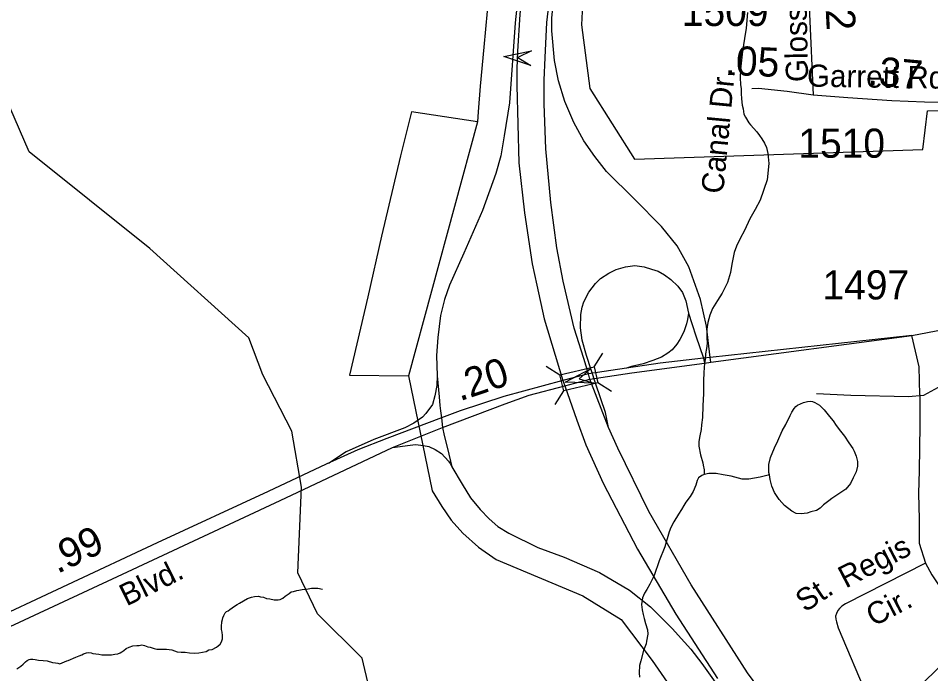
# Model space of a CAD drawing. Extents: x 2001466 to 2224147, y 644118 to 847247.
# Drawn here: x 2072158 to 2076073, y 737778 to 740590 of the extents above; entities that cross this region are included whole.
import ezdxf

# ---------------------------------------------------------------- set-up
doc = ezdxf.new("R2010")
doc.units = 0
for name, color, linetype in [('Exist Boundary Political City Limit New', 7, 'Continuous'), ('Exist Boundary Political City Limit New Hole', 7, 'Continuous'), ('Exist Hydrographic Misc Water Feature', 7, 'Continuous'), ('Exist Road Non-System Type 51', 7, 'Continuous'), ('Exist Road Non-System Type 51 Label', 7, 'Continuous'), ('Exist Road Primary Interstate Divided Center Attributed', 7, 'Continuous'), ('Exist Road Primary Interstate Ramp 1 Lane Attributed', 7, 'Continuous'), ('Exist Road Primary Interstate Structure Cantilever Sign Attributed CELL', 7, 'Continuous'), ('Exist Road Secondary Mileage Hundredths English Label', 7, 'Continuous'), ('Exist Road Secondary Structure Standard Bridge Attributed CELL', 7, 'Continuous'), ('Exist Road Secondary Structure Standard Bridge CELL', 7, 'Continuous'), ('Exist Road Secondary Type 51 Attributed', 7, 'Continuous'), ('Exist Road Secondary Type 51 Divided Attributed', 7, 'Continuous'), ('Exist Road Secondary Type 51 Label', 7, 'Continuous'), ('Exist Road Secondary Type 51 Number Label', 7, 'Continuous'), ('Map Preparation Boundary City Limit Buffer Line', 7, 'Continuous')]:
    doc.layers.add(name, color=color, linetype=linetype)

msp = doc.modelspace()

# ---------------------------------------------------------------- linework, layer by layer
at = {"layer": 'Exist Boundary Political City Limit New'}
msp.add_line((2074127.9, 740144.9), (2073832.5, 739055.8), dxfattribs=at)
for points in [[(2074170.2, 740619.6), (2074155, 740465.9), (2074140.1, 740299.3), (2074131.2, 740188), (2074127.9, 740144.9)], [(2074170.2, 740619.6), (2074155, 740465.9), (2074140.1, 740299.3), (2074131.2, 740188), (2074127.9, 740144.9)], [(2074127.9, 740144.9), (2073844.8, 740188.6), (2073798.5, 740000), (2073715.9, 739655), (2073657.4, 739395.1), (2073579.2, 739058.6), (2073832.5, 739055.8)], [(2073832.5, 739055.8), (2073934.5, 738562.4), (2073974.9, 738496.1), (2074015.1, 738437.6), (2074065.5, 738381.3), (2074132.8, 738321.1), (2074208.2, 738267.9), (2074580.2, 738112.4), (2074744.5, 738010.6), (2074878.1, 737835.3), (2074967.4, 737704.4)], [(2073832.5, 739055.8), (2073934.5, 738562.4), (2073974.9, 738496.1), (2074015.1, 738437.6), (2074065.5, 738381.3), (2074132.8, 738321.1), (2074208.2, 738267.9), (2074580.2, 738112.4), (2074744.5, 738010.6), (2074878.1, 737835.3), (2074967.4, 737704.4)]]:
    msp.add_lwpolyline(points, dxfattribs=at)
at = {"layer": 'Exist Boundary Political City Limit New Hole'}
msp.add_lwpolyline([(2076308.4, 741172.9), (2076053.5, 741189.3), (2076048.6, 741713.5), (2075844.6, 741732.9), (2075855.8, 742342.8), (2075918.9, 742505.6), (2075721.2, 742549.4), (2075699.2, 742461.7), (2075551.1, 742379.4), (2075349.2, 742425.9), (2075128.9, 742243.3), (2074995.8, 742005.1), (2074813.5, 741619.9), (2074708.4, 741311.7), (2074645.2, 741059.5), (2074589.2, 740849.4), (2074575.1, 740562.2), (2074610.2, 740289), (2074802.2, 739984.8), (2076038.6, 740026.4), (2076059.4, 740192.6), (2076288, 740197.8)], dxfattribs=at)
at = {"layer": 'Exist Hydrographic Misc Water Feature'}
for points in [[(2075286.6, 740615.1), (2075280.9, 740547), (2075274.7, 740502.8), (2075265.1, 740449.2), (2075261.2, 740410.8), (2075257.5, 740370.8), (2075255.2, 740335), (2075257.5, 740305.1), (2075259.5, 740286.9), (2075259.3, 740275.2), (2075259.8, 740267), (2075261.6, 740244.8), (2075263.6, 740217), (2075267.7, 740200.9), (2075271.9, 740179.2), (2075278, 740165.3), (2075292.4, 740141.2), (2075300.4, 740133.1), (2075326.4, 740103.2), (2075338.1, 740087.2), (2075348.1, 740073.1), (2075360.2, 740053.5), (2075368.2, 740035.6), (2075374.6, 740009.5), (2075378.5, 739967.5), (2075370.7, 739897.3), (2075341.2, 739809.3), (2075319.2, 739769.2), (2075297.1, 739729.1), (2075273.5, 739679.2), (2075255.4, 739645), (2075239.7, 739612.9), (2075229.8, 739585.2), (2075225.7, 739563.1), (2075219.8, 739535.2), (2075214.2, 739499.2), (2075200.5, 739457), (2075178.3, 739410.9), (2075158.5, 739379), (2075136.7, 739345), (2075124.8, 739316.8), (2075116.4, 739284.8), (2075112.7, 739256.9), (2075112.9, 739220.8), (2075113.3, 739194.8), (2075110.9, 739172.8), (2075107.2, 739150.7), (2075104.9, 739126.7), (2075103.1, 739110.7), (2075099.4, 739070.7), (2075097.8, 739034.9), (2075097.6, 739008.5), (2075097.8, 738980.9), (2075095.9, 738926.9), (2075093.9, 738876.8), (2075090.2, 738846.6), (2075088.1, 738826.6), (2075082.2, 738798.7), (2075078.1, 738774.6), (2075078.7, 738754.6), (2075084.6, 738716.8), (2075094.7, 738682.9), (2075096.9, 738672.8), (2075100.8, 738652.7), (2075100.6, 738636.9), (2075100.8, 738632.8)], [(2073663.7, 737717.4), (2073633.9, 737845), (2073442, 738035.9), (2073357.9, 738211.5), (2073373.9, 738578.7), (2073331.9, 738819.1), (2073207, 739061.1), (2073147.9, 739219.8), (2072723.1, 739602.5), (2072204.9, 740016.6), (2072038, 740400.7), (2071821, 740598.7)], [(2075380.7, 738631.8), (2075378.7, 738641.8), (2075378.3, 738675.6), (2075386.3, 738706), (2075402.7, 738747.7), (2075416.6, 738777.6), (2075435.9, 738819.8), (2075452.1, 738847.7), (2075469.9, 738886), (2075477.7, 738900.2), (2075487.8, 738916.2), (2075493.7, 738924.1), (2075501.9, 738929.8), (2075514, 738936.1), (2075527.8, 738942.1), (2075543.7, 738946.2), (2075555.4, 738948.1), (2075565.7, 738946.1), (2075575.7, 738942.1), (2075595.8, 738930.2), (2075615.9, 738910.5), (2075638.1, 738882.4), (2075653.9, 738862.6), (2075668, 738842.6), (2075686.1, 738818.8), (2075702.5, 738796.8), (2075722.3, 738768.6), (2075738.3, 738744.7), (2075744.5, 738732.8), (2075752.7, 738710.9), (2075758.4, 738689), (2075758.8, 738669), (2075752.7, 738644.8), (2075740.8, 738619), (2075729.1, 738594.8), (2075708.8, 738570.7), (2075675.2, 738546.6), (2075649.1, 738530.7), (2075635.2, 738520.6), (2075613.1, 738502.5), (2075599.1, 738488.4), (2075582.9, 738478.2), (2075559.1, 738472.5), (2075543.1, 738466.4), (2075516.9, 738464.3), (2075495.2, 738466), (2075477.3, 738476), (2075445.1, 738499.9), (2075423.2, 738526), (2075402.9, 738555.8), (2075391, 738583.6), (2075384.6, 738611.7), (2075380.7, 738631.8)], [(2075100.8, 738632.8), (2075090.8, 738628.7), (2075076.8, 738618.6), (2075070.9, 738606.5), (2075065.2, 738586.7), (2075053.1, 738560.5), (2075041, 738538.9), (2075022.9, 738514.8), (2075013.3, 738500.5), (2075003.2, 738482.5), (2074991.3, 738462.4), (2074971.4, 738430.5), (2074957.3, 738406.3), (2074951.4, 738386.6), (2074931.9, 738322.6), (2074908.3, 738262.4), (2074885.9, 738200.1), (2074868.1, 738162.3), (2074854.4, 738140), (2074844.3, 738124.1), (2074836.3, 738104.2), (2074832.6, 738076), (2074834.5, 738052.2), (2074838.8, 738032), (2074842.9, 738016), (2074848.6, 737994), (2074857.2, 737966.4), (2074858.9, 737948.3), (2074852.9, 737918.3), (2074851.5, 737906), (2074841.2, 737878.3), (2074829.3, 737834.3), (2074823.4, 737814.1), (2074821.4, 737782), (2074823.6, 737764.2)], [(2075380.7, 738631.8), (2075340.7, 738621.6), (2075292.8, 738613.5), (2075264.7, 738613.3), (2075216.9, 738625.4), (2075183.1, 738630.9), (2075152.5, 738637.2), (2075130.8, 738636.8), (2075120.7, 738636.7), (2075100.8, 738632.8)], [(2072504.3, 737861.8), (2072516.4, 737859.6), (2072528.7, 737859.7), (2072538.5, 737859.9), (2072548.8, 737859.9), (2072558.4, 737859.7), (2072572.3, 737862), (2072584.6, 737863.8), (2072594.7, 737868), (2072602.5, 737872.1), (2072610.3, 737877.8), (2072620.5, 737886), (2072634.3, 737892), (2072650.3, 737898.1), (2072666.3, 737900.1), (2072676.5, 737899.8), (2072688.2, 737902.1), (2072700.3, 737900.2), (2072714.2, 737894.1), (2072724.5, 737892.1), (2072740.5, 737886), (2072752.4, 737884.2), (2072764.3, 737884), (2072780.1, 737884.1), (2072794.6, 737884.3), (2072806.1, 737882.2), (2072816.4, 737880.2), (2072828, 737876.4), (2072840.5, 737872.5), (2072856.3, 737870.5), (2072874.4, 737870.6), (2072892.2, 737868.7), (2072912.3, 737866.5), (2072932.6, 737868.6), (2072948.2, 737870.7), (2072964.2, 737874.4), (2072976.3, 737880.7), (2072990.2, 737882.6), (2073008.5, 737892.5), (2073016.3, 737898.6), (2073024.5, 737904.6), (2073030.4, 737914.7), (2073034.1, 737928.8), (2073034.1, 737942.5), (2073032.3, 737956.6), (2073030, 737968.7), (2073030.4, 737980.8), (2073032.1, 738000.9), (2073034.1, 738010.7), (2073036.4, 738018.8), (2073040.1, 738028.8), (2073046, 738038.9), (2073052.2, 738044.9), (2073058.3, 738048.8), (2073066.1, 738054.5), (2073075.9, 738060.7), (2073085.8, 738068.9), (2073097.9, 738074.8), (2073107.9, 738081), (2073123.9, 738090.8), (2073142.2, 738101), (2073158.2, 738107.1), (2073171.9, 738109), (2073188.1, 738111.1), (2073198, 738108.8), (2073209.8, 738106.9), (2073223.8, 738101.2), (2073237.9, 738099), (2073256, 738095.1), (2073264, 738095.1), (2073273.8, 738095.2), (2073281.8, 738097.3), (2073293.9, 738103.1), (2073303.8, 738111), (2073312, 738117), (2073319.8, 738123.2), (2073329.6, 738129.4), (2073339.6, 738131.1), (2073353.6, 738135.5), (2073361.6, 738137.5), (2073375.5, 738139.4), (2073389.9, 738141.3), (2073401.8, 738143.2), (2073416.1, 738145.5), (2073428, 738145.3), (2073443.6, 738145.3), (2073463.9, 738141.5)], [(2072152.6, 737799.1), (2072160.8, 737805.1), (2072168.6, 737811.3), (2072178.4, 737819.1), (2072188.7, 737829.3), (2072196.9, 737835), (2072204.7, 737839.1), (2072210.6, 737841), (2072220.9, 737841.1), (2072230.7, 737839.2), (2072244.9, 737837.1), (2072264.6, 737835.3), (2072282.4, 737833.4), (2072304.3, 737827.2), (2072318.5, 737825.5), (2072328.3, 737823.5), (2072336.5, 737821.5), (2072346.6, 737825.3), (2072356.6, 737829.4), (2072366.7, 737833.6), (2072372.4, 737835.5), (2072382.5, 737839.7), (2072394.6, 737845.6), (2072404.6, 737849.3), (2072418.8, 737855.3), (2072430.4, 737859.6), (2072438.4, 737863.7), (2072450.5, 737867.5), (2072460.2, 737869.7), (2072470.4, 737867.7), (2072478.6, 737865.7), (2072490.7, 737863.9), (2072504.3, 737861.8)]]:
    msp.add_lwpolyline(points, dxfattribs=at)
at = {"layer": 'Exist Road Non-System Type 51'}
msp.add_line((2075991.4, 739229.5), (2076321.9, 739291.6), dxfattribs=at)
for points in [[(2076321.9, 739291.6), (2076260.4, 739168.8), (2076229.4, 739117.4), (2076186.4, 739070.3), (2076141.5, 739027.2), (2076105.1, 739006), (2076041.5, 738971.9)], [(2076026.7, 738974.3), (2076024, 739094.9), (2075991.4, 739229.5)], [(2076041.5, 738971.9), (2075978.3, 738966.6), (2075730.4, 738971.6), (2075582.5, 738978.7)], [(2076026.7, 738974.3), (2076026.7, 738842.9), (2076024, 738649.9), (2076021.3, 738550.8), (2076024, 738440.9), (2076024, 738339), (2076050.8, 738253.2)], [(2076050.8, 738253.2), (2075707.8, 738078.9), (2075692.1, 738068.4), (2075681.6, 738058), (2075675.1, 738050.1), (2075668.5, 738037), (2075664.6, 738025.2), (2075665.9, 738012.1), (2075668.5, 738001.6), (2075676.4, 737975.4), (2075803.4, 737675.4), (2075815.2, 737655.7), (2075828.3, 737642.6), (2075841.4, 737630.8), (2075853.2, 737625.6), (2075867.6, 737625.6), (2075889.9, 737632.1), (2075917.4, 737643.9), (2075951.5, 737663.6), (2076032.7, 737730.4), (2076110, 737806.4), (2076166.3, 737888.9), (2076210.8, 737959.7), (2076251.7, 738038.8)], [(2076050.8, 738253.2), (2076077.6, 738202.3), (2076112.4, 738151.3), (2076141.9, 738119.2), (2076171.3, 738087), (2076251.7, 738038.8)]]:
    msp.add_lwpolyline(points, dxfattribs=at)
at = {"layer": 'Exist Road Primary Interstate Divided Center Attributed'}
for points in [[(2074585, 739130.1), (2074542.8, 739261.3), (2074496.1, 739461.5), (2074469.3, 739605.5), (2074442.4, 739799.8), (2074421.6, 740029.3), (2074415.1, 740222.5), (2074414.6, 740323.9), (2074418.6, 740422.2), (2074426.5, 740571.3), (2074446.4, 740743.7), (2074481.2, 740953.8)], [(2074327.2, 740801.3), (2074309.8, 740606.1), (2074299.4, 740448.1), (2074296.9, 740373.6), (2074296.9, 740301), (2074306.3, 739969.7), (2074329.7, 739755.1), (2074363, 739537), (2074383.3, 739444.6), (2074414.6, 739300.5), (2074494.7, 739036.6)], [(2074604.9, 739064.9), (2074585, 739130.1)], [(2074610.9, 739041.2), (2074604.9, 739064.9)], [(2076912.3, 736048.1), (2076675.8, 736262.9), (2076394.5, 736513.8), (2076215.2, 736683.1), (2076096.8, 736800.1), (2075931.7, 736974.4), (2075697.1, 737245.2), (2075492.2, 737503.2), (2075287.4, 737781.7), (2075045, 738160.2), (2074863.6, 738474.9), (2074730.1, 738746.6), (2074690.8, 738835), (2074610.9, 739041.2)], [(2074494.7, 739036.6), (2074502.5, 739013.7)], [(2074502.5, 739013.7), (2074554.7, 738866.3), (2074592.8, 738759.8), (2074667.2, 738595.4), (2074815.4, 738313.3), (2074979.8, 738034), (2075157.7, 737757.6)]]:
    msp.add_lwpolyline(points, dxfattribs=at)
at = {"layer": 'Exist Road Primary Interstate Ramp 1 Lane Attributed'}
for p, q in [((2075097.5, 739131.5), (2075102.6, 739111.1)), ((2073973.3, 738875.7), (2073978.5, 738834.2))]:
    msp.add_line(p, q, dxfattribs=at)
for points in [[(2075126.9, 739134.4), (2075111.7, 739269.5), (2075085.9, 739383.8), (2075035.6, 739523.7), (2074984.7, 739614.2), (2074917.9, 739696.9), (2074801.6, 739813.7), (2074681.4, 739932.4), (2074631.2, 739997.5), (2074584, 740064.6), (2074541.3, 740143), (2074502.6, 740233.5), (2074476.2, 740321.9), (2074458.3, 740408.8), (2074448, 740535.5), (2074448, 740590.5), (2074455.4, 740680.6), (2074467.8, 740782.9), (2074481.2, 740953.8)], [(2074327.2, 740801.3), (2074311.8, 740751.1), (2074304.3, 740705.9), (2074290.4, 740570.3), (2074265.2, 740227.7), (2074242.6, 740085.4), (2074228.6, 739999.2), (2074206.5, 739924.5), (2074149.4, 739764.7), (2074070.4, 739582.7), (2074008.8, 739445.7), (2073986.2, 739383.5), (2073970.2, 739315.4), (2073958.5, 739220.8), (2073952.6, 739142.8), (2073954.9, 739055.7)], [(2074690.8, 738835), (2074677.4, 738898.6), (2074635.7, 739020.8), (2074596.4, 739143.5), (2074577.6, 739209.1), (2074570.7, 739261.7), (2074571.8, 739318.7), (2074578.1, 739350.4), (2074584.4, 739373.6), (2074605.6, 739414.8), (2074635.2, 739452.8), (2074656.3, 739473.9), (2074692.2, 739497.2), (2074722.9, 739512), (2074764.1, 739523.6), (2074803.6, 739529), (2074843.3, 739523.1), (2074874.6, 739514.1), (2074903, 739505.2), (2074930.3, 739489.3), (2074958.6, 739468.9), (2074987.7, 739441.4), (2075007.4, 739414), (2075022, 739377.2), (2075033.1, 739324.9)], [(2075033.1, 739324.9), (2075029.7, 739297.5), (2075025.4, 739279.5), (2075013.4, 739244.4), (2074997.2, 739212.7), (2074984.3, 739191.3), (2074963.7, 739168.1), (2074944.9, 739153.6), (2074917.4, 739136.4), (2074880.4, 739121.4), (2074838.6, 739107.8), (2074789.8, 739096.1), (2074767.8, 739089.7)], [(2075033.1, 739324.9), (2075065.7, 739228.1), (2075097.5, 739131.5)], [(2075129.6, 739114.6), (2075126.9, 739134.4)], [(2073954.9, 739055.7), (2073953.5, 739015.4), (2073946, 738969.7), (2073935.5, 738932.6), (2073906.4, 738894.3), (2073891.8, 738879.1), (2073855.6, 738853.4), (2073817, 738833.5), (2073684.2, 738782.6), (2073565.5, 738730), (2073489.5, 738680.3)], [(2073954.9, 739055.7), (2073963.3, 738966.7), (2073967, 738929.6), (2073969.6, 738906.3), (2073973.3, 738875.7)], [(2073978.5, 738834.2), (2073985, 738799.7), (2073999.9, 738744.1), (2074018.5, 738666.5)], [(2073764, 738749.2), (2073839.6, 738758.7), (2073862.2, 738761), (2073896.1, 738757.6), (2073919.7, 738753.1), (2073946.6, 738740.4), (2073973.9, 738722.7), (2074004.4, 738690.5), (2074011.6, 738679.7), (2074018.5, 738666.5)], [(2074018.5, 738666.5), (2074062.8, 738591.1), (2074099.1, 738532.9), (2074139.8, 738482.4), (2074178.4, 738442.4), (2074216.3, 738409.5), (2074262.9, 738381.8), (2074387.4, 738320.5), (2074499.8, 738278.9), (2074651.8, 738212.3), (2074780.3, 738136.3), (2074870.6, 738066), (2074964.3, 737972.3), (2075016, 737913.5), (2075043.2, 737884.4), (2075091.5, 737822.2), (2075248.8, 737601.4), (2075335.3, 737501.4)]]:
    msp.add_lwpolyline(points, dxfattribs=at)
at = {"layer": 'Exist Road Primary Interstate Structure Cantilever Sign Attributed CELL'}
msp.add_lwpolyline([(2074356.7, 740387.5), (2074240.8, 740425.3), (2074360.1, 740450.5), (2074301.7, 740422)], close=True, dxfattribs=at)
at = {"layer": 'Exist Road Secondary Structure Standard Bridge Attributed CELL'}
msp.add_lwpolyline([(2074627.1, 739024.2), (2074505.3, 739029.6), (2074613.4, 739085.9), (2074564.8, 739042.8)], close=True, dxfattribs=at)
at = {"layer": 'Exist Road Secondary Structure Standard Bridge CELL'}
for p, q in [((2074629.5, 739094.5), (2074666, 739153)), ((2074423.6, 739097.1), (2074482.2, 739060.6)), ((2074645.1, 739027.3), (2074703.6, 738990.8)), ((2074461.7, 738933.3), (2074498.2, 738991.9))]:
    msp.add_line(p, q, dxfattribs=at)
msp.add_lwpolyline([(2074482.2, 739060.6), (2074629.4, 739094.8), (2074645.4, 739026.1), (2074498.2, 738991.9)], close=True, dxfattribs=at)
at = {"layer": 'Exist Road Secondary Type 51 Attributed'}
for points in [[(2075540.8, 740866), (2075552.8, 740608.4), (2075568.1, 740260.5)], [(2075568.1, 740260.5), (2075457.1, 740275), (2075334.8, 740287.9), (2075305.8, 740287.8)], [(2076261, 740255.6), (2076228, 740233.1), (2076165.2, 740226.7), (2076046.1, 740229.9), (2075906.1, 740236.3), (2075717.8, 740249.2), (2075568.1, 740260.5)], [(2075991.4, 739229.5), (2075126.9, 739134.4)], [(2075129.6, 739114.6), (2075991.4, 739229.5)], [(2075097.5, 739131.5), (2074912.5, 739110.9), (2074767.8, 739089.7)], [(2075126.9, 739134.4), (2075097.5, 739131.5)], [(2074767.8, 739089.7), (2074604.9, 739064.9)], [(2074610.9, 739041.2), (2074790.7, 739069.5), (2075102.6, 739111.1)], [(2075102.6, 739111.1), (2075129.6, 739114.6)], [(2074604.9, 739064.9), (2074494.7, 739036.6)], [(2074502.5, 739013.7), (2074610.9, 739041.2)]]:
    msp.add_lwpolyline(points, dxfattribs=at)
at = {"layer": 'Exist Road Secondary Type 51 Divided Attributed'}
for points in [[(2074494.7, 739036.6), (2074242.1, 738967.4), (2074053.7, 738906.2), (2073973.3, 738875.7)], [(2073978.5, 738834.2), (2074246.8, 738936.4), (2074349.7, 738972.7), (2074502.5, 739013.7)], [(2073973.3, 738875.7), (2073739.9, 738787)], [(2073764, 738749.2), (2073978.5, 738834.2)], [(2073739.9, 738787), (2073615.3, 738738.2), (2073479, 738676.8), (2073230.4, 738559.8), (2072753.4, 738340.1), (2071983.1, 737979.8), (2071532.9, 737770.4), (2071064.4, 737556.7), (2070973.7, 737524.3), (2070880.7, 737493.3), (2070791.8, 737472.6), (2070665.8, 737449.9), (2070535.6, 737435.4), (2070346.4, 737431.2), (2070134.7, 737433.3), (2070010.7, 737432.4), (2069949.9, 737420)], [(2069949.9, 737420), (2070020.1, 737390.3), (2070320.6, 737385.6), (2070641.7, 737400.8), (2070841.1, 737431.2), (2071061.5, 737492.1), (2071136.4, 737526.6), (2071553.9, 737716.6), (2072584.5, 738196), (2073281.3, 738521.3), (2073764, 738749.2)]]:
    msp.add_lwpolyline(points, dxfattribs=at)
at = {"layer": 'Map Preparation Boundary City Limit Buffer Line'}
msp.add_line((2074127.9, 740144.9), (2073832.5, 739055.8), dxfattribs=at)
for points in [[(2076308.4, 741172.9), (2076053.5, 741189.3), (2076048.6, 741713.5), (2075844.6, 741732.9), (2075855.8, 742342.8), (2075918.9, 742505.6), (2075721.2, 742549.4), (2075699.2, 742461.7), (2075551.1, 742379.4), (2075349.2, 742425.9), (2075128.9, 742243.3), (2074995.8, 742005.1), (2074813.5, 741619.9), (2074708.4, 741311.7), (2074645.2, 741059.5), (2074589.2, 740849.4), (2074575.1, 740562.2), (2074610.2, 740289), (2074802.2, 739984.8), (2076038.6, 740026.4), (2076059.4, 740192.6), (2076288, 740197.8)], [(2074170.2, 740619.6), (2074155, 740465.9), (2074140.1, 740299.3), (2074131.2, 740188), (2074127.9, 740144.9)], [(2074170.2, 740619.6), (2074155, 740465.9), (2074140.1, 740299.3), (2074131.2, 740188), (2074127.9, 740144.9)], [(2074127.9, 740144.9), (2073844.8, 740188.6), (2073798.5, 740000), (2073715.9, 739655), (2073657.4, 739395.1), (2073579.2, 739058.6), (2073832.5, 739055.8)], [(2073832.5, 739055.8), (2073934.5, 738562.4), (2073974.9, 738496.1), (2074015.1, 738437.6), (2074065.5, 738381.3), (2074132.8, 738321.1), (2074208.2, 738267.9), (2074580.2, 738112.4), (2074744.5, 738010.6), (2074878.1, 737835.3), (2074967.4, 737704.4)], [(2073832.5, 739055.8), (2073934.5, 738562.4), (2073974.9, 738496.1), (2074015.1, 738437.6), (2074065.5, 738381.3), (2074132.8, 738321.1), (2074208.2, 738267.9), (2074580.2, 738112.4), (2074744.5, 738010.6), (2074878.1, 737835.3), (2074967.4, 737704.4)]]:
    msp.add_lwpolyline(points, dxfattribs=at)

# ---------------------------------------------------------------- texts
at = {"layer": 'Exist Road Non-System Type 51 Label'}
for s, rotation, p in [('Regis', 27.5207, (2075708.4, 738143.1)), ('St.', 33.6956, (2075533.9, 738039.5)), ('Cir.', 27.5207, (2075827.6, 737978.7))]:
    msp.add_text(s, height=95, rotation=rotation, dxfattribs=at).set_placement(p)
at = {"layer": 'Exist Road Secondary Mileage Hundredths English Label'}
for s, rotation, p in [('.12', 272.8895, (2075615.4, 740766.9)), ('.05', 357.5619, (2075188.6, 740347.7)), ('.37', 354.7156, (2075800.3, 740304.6)), ('.20', 18.5452, (2074052.5, 738946.7)), ('.99', 25.4748, (2072325.9, 738205.7))]:
    msp.add_text(s, height=125, rotation=rotation, dxfattribs=at).set_placement(p)
at = {"layer": 'Exist Road Secondary Type 51 Label'}
for s, rotation, p in [('Glosson', 91.099, (2075547.1, 740317.1)), ('Garrett Rd.', 359.1158, (2075541.5, 740296.8)), ('Canal Dr.', 84.5656, (2075182.5, 739834.6)), ('Blvd.', 26.2709, (2072622.6, 738066.3))]:
    msp.add_text(s, height=95, rotation=rotation, dxfattribs=at).set_placement(p)
at = {"layer": 'Exist Road Secondary Type 51 Number Label'}
for s, p in [('1509', (2075005.3, 740556.7)), ('1510', (2075505.2, 739991.6)), ('1497', (2075608.7, 739383.8))]:
    msp.add_text(s, height=125, dxfattribs=at).set_placement(p)

doc.saveas('drawing.dxf')
